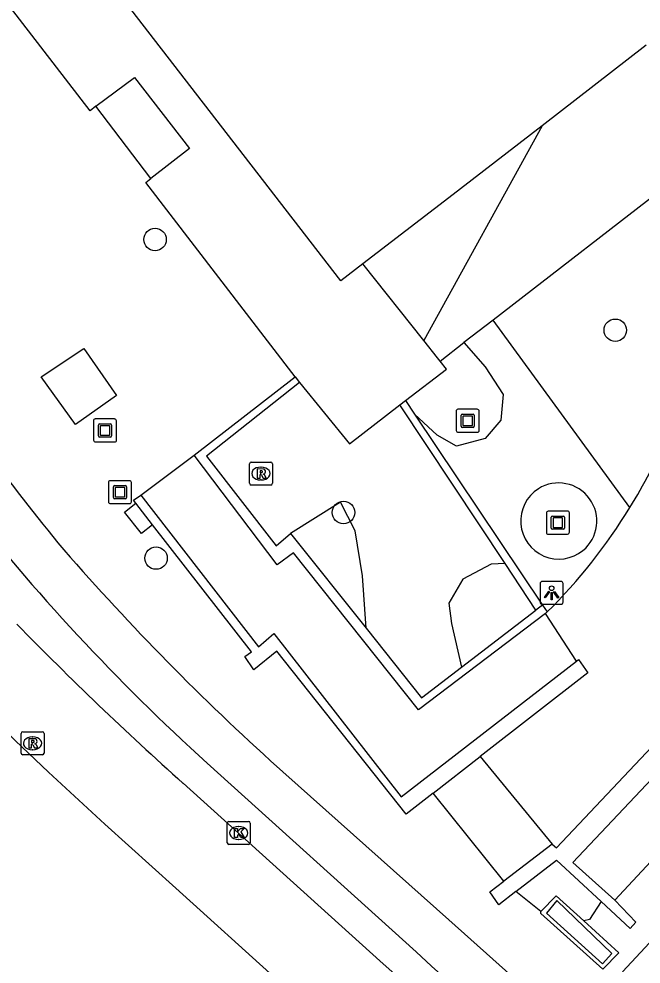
# Model space of a CAD drawing. Extents: x 161087 to 161922, y 382574 to 383873.
# Drawn here: x 161481.29 to 161508.38, y 382818.22 to 382859.41 of the extents above; entities that cross this region are included whole.
import ezdxf

# ---------------------------------------------------------------- set-up
doc = ezdxf.new("R2010")
doc.units = 0
for name, color, linetype in [('IMGEO_Boom', 7, 'Continuous'), ('IMGEO_Fietspad_gesloten', 7, 'Continuous'), ('IMGEO_Groenvoorziening', 7, 'Continuous'), ('IMGEO_Kolk', 7, 'Continuous'), ('IMGEO_Kunstobject', 7, 'Continuous'), ('IMGEO_Lichtpunt', 7, 'Continuous'), ('IMGEO_Lijnafwatering', 7, 'Continuous'), ('IMGEO_Muur', 7, 'Continuous'), ('IMGEO_OVBaan_gesloten', 7, 'Continuous'), ('IMGEO_Pand', 7, 'Continuous'), ('IMGEO_Rioolput', 7, 'Continuous'), ('IMGEO_Voetgangersgebied_open', 7, 'Continuous'), ('IMGEO_Voetpad_gesloten', 7, 'Continuous'), ('IMGEO_Voetpad_op_trap', 7, 'Continuous'), ('IMGEO_Voetpad_open', 7, 'Continuous')]:
    doc.layers.add(name, color=color, linetype=linetype)

msp = doc.modelspace()

# ---------------------------------------------------------------- linework, layer by layer
at = {"layer": 'IMGEO_Boom'}
for centre in [(161487.215, 382849.796), (161507.253, 382845.84), (161495.42, 382837.898), (161487.258, 382835.912)]:
    msp.add_circle(centre, 0.489, dxfattribs=at)
at = {"layer": 'IMGEO_Fietspad_gesloten'}
for points in [[(161492.245, 382827.082), (161500, 382820.157), (161505.076, 382815.624)], [(161489.484, 382826.978), (161498.588, 382818.752), (161499.247, 382818.126), (161503.751, 382814.108)]]:
    msp.add_lwpolyline(points, dxfattribs=at)
for centre, radius, start, end in [((161585.631, 382919.443), 131.922, 214.09026, 218.90997), ((161551.055, 382894.885), 91.665, 217.88254, 227.80147), ((161565.476, 382907.779), 108.971, 220.79438, 227.77696)]:
    msp.add_arc(centre, radius, start, end, dxfattribs=at)
at = {"layer": 'IMGEO_Groenvoorziening'}
for points in [[(161504.062, 382854.751), (161498.916, 382845.391)], [(161509.955, 382852.494), (161501.933, 382846.284)], [(161501.933, 382846.284), (161500.663, 382845.304)], [(161507.891, 382838.119), (161501.933, 382846.284)], [(161500.663, 382845.304), (161501.591, 382844.25), (161502.372, 382843.037), (161502.268, 382841.923), (161501.592, 382841.121), (161500.343, 382840.783), (161499.497, 382841.264), (161498.518, 382842.178)], [(161499.624, 382844.499), (161500.663, 382845.304)], [(161496.406, 382832.852), (161496.248, 382835.146), (161495.927, 382837.101), (161495.285, 382838.355), (161493.114, 382836.984)], [(161502.452, 382835.676), (161501.846, 382835.642), (161500.621, 382835), (161500.009, 382833.95), (161500.119, 382833.069), (161500.552, 382831.159)]]:
    msp.add_lwpolyline(points, dxfattribs=at)
for centre, radius, start, end in [((161504.785, 382837.523), 1.663, 309.5593, 121.9978), ((161504.796, 382837.531), 1.662, 122.4657, 309.0914)]:
    msp.add_arc(centre, radius, start, end, dxfattribs=at)
at = {"layer": 'IMGEO_Kolk'}
for p, q in [((161490.357, 382823.509), (161490.357, 382824.361)), ((161490.432, 382824.435), (161491.284, 382824.435)), ((161490.845, 382824.215), (161490.87, 382824.215)), ((161491.358, 382824.361), (161491.358, 382823.509)), ((161491.284, 382823.435), (161490.432, 382823.435)), ((161490.868, 382823.655), (161490.843, 382823.655))]:
    msp.add_line(p, q, dxfattribs=at)
for points in [[(161490.357, 382823.509), (161490.357, 382824.361)], [(161490.432, 382824.435), (161491.284, 382824.435)], [(161491.358, 382824.361), (161491.358, 382823.509)], [(161490.678, 382824.135), (161490.801, 382824.135), (161490.801, 382823.984), (161490.931, 382824.135), (161491.095, 382824.135), (161490.949, 382823.984), (161491.102, 382823.735), (161490.95, 382823.735), (161490.865, 382823.899), (161490.801, 382823.832), (161490.801, 382823.735), (161490.678, 382823.735), (161490.678, 382824.135)], [(161491.284, 382823.435), (161490.432, 382823.435)]]:
    msp.add_lwpolyline(points, dxfattribs=at)
for centre, start, end in [((161490.434, 382824.359), 91.552, 178.448), ((161490.434, 382824.359), 91.552, 178.448), ((161491.282, 382824.359), 1.552, 88.448), ((161491.282, 382824.359), 1.552, 88.448), ((161490.434, 382823.511), 181.552, 268.448), ((161490.434, 382823.511), 181.552, 268.448), ((161491.282, 382823.511), 271.552, 358.448), ((161491.282, 382823.511), 271.552, 358.448)]:
    msp.add_arc(centre, 0.0765, start, end, dxfattribs=at)
for centre, major_axis, ratio, start_param, end_param in [((161490.844, 382823.935), (-0.387, 0.002), 0.722429, 4.712389, 7.853982), ((161490.869, 382823.935), (-0.39, 0.002), 0.717154, 1.570796, 4.712389)]:
    msp.add_ellipse(centre, major_axis=major_axis, ratio=ratio, start_param=start_param, end_param=end_param, dxfattribs=at)
at = {"layer": 'IMGEO_Kunstobject'}
for p, q in [((161500.328, 382842.311), (161500.328, 382841.47)), ((161500.328, 382842.311), (161500.328, 382841.47)), ((161501.244, 382842.395), (161500.403, 382842.395)), ((161501.244, 382842.395), (161500.403, 382842.395)), ((161501.328, 382841.479), (161501.328, 382842.32)), ((161501.328, 382841.479), (161501.328, 382842.32)), ((161484.536, 382841.889), (161484.536, 382841.048)), ((161484.536, 382841.889), (161484.536, 382841.048)), ((161485.452, 382841.973), (161484.611, 382841.973)), ((161485.452, 382841.973), (161484.611, 382841.973)), ((161485.536, 382841.057), (161485.536, 382841.898)), ((161485.536, 382841.057), (161485.536, 382841.898)), ((161500.542, 382841.659), (161500.542, 382842.133)), ((161500.592, 382842.183), (161501.066, 382842.183)), ((161500.622, 382842.083), (161500.622, 382841.709)), ((161501.016, 382842.103), (161500.642, 382842.103)), ((161501.036, 382841.709), (161501.036, 382842.083)), ((161501.116, 382842.133), (161501.116, 382841.659)), ((161484.75, 382841.237), (161484.75, 382841.711)), ((161484.8, 382841.761), (161485.274, 382841.761)), ((161484.83, 382841.661), (161484.83, 382841.287)), ((161485.224, 382841.681), (161484.85, 382841.681)), ((161485.244, 382841.287), (161485.244, 382841.661)), ((161485.324, 382841.711), (161485.324, 382841.237)), ((161501.066, 382841.609), (161500.592, 382841.609)), ((161500.642, 382841.689), (161501.016, 382841.689)), ((161485.274, 382841.187), (161484.8, 382841.187)), ((161484.85, 382841.267), (161485.224, 382841.267)), ((161500.412, 382841.395), (161501.253, 382841.395)), ((161500.412, 382841.395), (161501.253, 382841.395)), ((161484.62, 382840.973), (161485.461, 382840.973)), ((161484.62, 382840.973), (161485.461, 382840.973)), ((161485.187, 382839.2), (161485.187, 382838.359)), ((161485.187, 382839.2), (161485.187, 382838.359)), ((161486.103, 382839.284), (161485.262, 382839.284)), ((161486.103, 382839.284), (161485.262, 382839.284)), ((161485.401, 382838.548), (161485.401, 382839.022)), ((161485.451, 382839.072), (161485.925, 382839.072)), ((161485.975, 382839.022), (161485.975, 382838.548)), ((161486.187, 382838.368), (161486.187, 382839.209)), ((161486.187, 382838.368), (161486.187, 382839.209)), ((161485.481, 382838.972), (161485.481, 382838.598)), ((161485.875, 382838.992), (161485.501, 382838.992)), ((161485.895, 382838.598), (161485.895, 382838.972)), ((161485.271, 382838.284), (161486.112, 382838.284)), ((161485.271, 382838.284), (161486.112, 382838.284)), ((161485.925, 382838.498), (161485.451, 382838.498)), ((161485.501, 382838.578), (161485.875, 382838.578)), ((161504.253, 382837.871), (161504.253, 382837.03)), ((161504.253, 382837.871), (161504.253, 382837.03)), ((161505.169, 382837.955), (161504.328, 382837.955)), ((161505.169, 382837.955), (161504.328, 382837.955)), ((161505.253, 382837.039), (161505.253, 382837.88)), ((161505.253, 382837.039), (161505.253, 382837.88)), ((161504.467, 382837.219), (161504.467, 382837.693)), ((161504.517, 382837.743), (161504.991, 382837.743)), ((161504.547, 382837.643), (161504.547, 382837.269)), ((161504.941, 382837.663), (161504.567, 382837.663)), ((161504.961, 382837.269), (161504.961, 382837.643)), ((161505.041, 382837.693), (161505.041, 382837.219)), ((161504.337, 382836.955), (161505.178, 382836.955)), ((161504.337, 382836.955), (161505.178, 382836.955)), ((161504.991, 382837.169), (161504.517, 382837.169)), ((161504.567, 382837.249), (161504.941, 382837.249))]:
    msp.add_line(p, q, dxfattribs=at)
for centre, radius, start, end in [((161500.406, 382842.317), 0.0779, 92.4484, 184.2845), ((161500.406, 382842.317), 0.0779, 92.4484, 184.2845), ((161501.25, 382842.317), 0.0779, 2.4484, 94.2845), ((161501.25, 382842.317), 0.0779, 2.4484, 94.2845), ((161484.614, 382841.895), 0.0779, 92.4484, 184.2845), ((161484.614, 382841.895), 0.0779, 92.4484, 184.2845), ((161485.458, 382841.895), 0.0779, 2.4484, 94.2845), ((161485.458, 382841.895), 0.0779, 2.4484, 94.2845), ((161500.592, 382842.133), 0.05, 90, 180), ((161500.642, 382842.083), 0.02, 90, 180), ((161501.016, 382842.083), 0.02, 360, 90), ((161501.066, 382842.133), 0.05, 360, 90), ((161484.8, 382841.711), 0.05, 90, 180), ((161484.85, 382841.661), 0.02, 90, 180), ((161485.224, 382841.661), 0.02, 360, 90), ((161485.274, 382841.711), 0.05, 360, 90), ((161500.592, 382841.659), 0.05, 180, 270), ((161500.642, 382841.709), 0.02, 180, 270), ((161501.016, 382841.709), 0.02, 270, 0), ((161501.066, 382841.659), 0.05, 270, 0), ((161501.25, 382841.473), 0.0779, 272.4484, 4.2845), ((161501.25, 382841.473), 0.0779, 272.4484, 4.2845), ((161484.8, 382841.237), 0.05, 180, 270), ((161484.85, 382841.287), 0.02, 180, 270), ((161485.224, 382841.287), 0.02, 270, 0), ((161485.274, 382841.237), 0.05, 270, 0), ((161500.406, 382841.473), 0.0779, 182.4484, 274.2845), ((161500.406, 382841.473), 0.0779, 182.4484, 274.2845), ((161484.614, 382841.051), 0.0779, 182.4484, 274.2845), ((161484.614, 382841.051), 0.0779, 182.4484, 274.2845), ((161485.458, 382841.051), 0.0779, 272.4484, 4.2845), ((161485.458, 382841.051), 0.0779, 272.4484, 4.2845), ((161485.265, 382839.206), 0.0779, 92.4484, 184.2845), ((161485.265, 382839.206), 0.0779, 92.4484, 184.2845), ((161485.451, 382839.022), 0.05, 90, 180), ((161485.925, 382839.022), 0.05, 360, 90), ((161486.109, 382839.206), 0.0779, 2.4484, 94.2845), ((161486.109, 382839.206), 0.0779, 2.4484, 94.2845), ((161485.501, 382838.972), 0.02, 90, 180), ((161485.501, 382838.598), 0.02, 180, 270), ((161485.875, 382838.972), 0.02, 360, 90), ((161485.875, 382838.598), 0.02, 270, 0), ((161485.265, 382838.362), 0.0779, 182.4484, 274.2845), ((161485.265, 382838.362), 0.0779, 182.4484, 274.2845), ((161485.451, 382838.548), 0.05, 180, 270), ((161485.925, 382838.548), 0.05, 270, 0), ((161486.109, 382838.362), 0.0779, 272.4484, 4.2845), ((161486.109, 382838.362), 0.0779, 272.4484, 4.2845), ((161504.331, 382837.877), 0.0779, 92.4484, 184.2845), ((161504.331, 382837.877), 0.0779, 92.4484, 184.2845), ((161505.175, 382837.877), 0.0779, 2.4484, 94.2845), ((161505.175, 382837.877), 0.0779, 2.4484, 94.2845), ((161504.517, 382837.693), 0.05, 90, 180), ((161504.567, 382837.643), 0.02, 90, 180), ((161504.941, 382837.643), 0.02, 360, 90), ((161504.991, 382837.693), 0.05, 360, 90), ((161504.331, 382837.033), 0.0779, 182.4484, 274.2845), ((161504.331, 382837.033), 0.0779, 182.4484, 274.2845), ((161504.517, 382837.219), 0.05, 180, 270), ((161504.567, 382837.269), 0.02, 180, 270), ((161504.941, 382837.269), 0.02, 270, 0), ((161504.991, 382837.219), 0.05, 270, 0), ((161505.175, 382837.033), 0.0779, 272.4484, 4.2845), ((161505.175, 382837.033), 0.0779, 272.4484, 4.2845)]:
    msp.add_arc(centre, radius, start, end, dxfattribs=at)
at = {"layer": 'IMGEO_Lichtpunt'}
for p, q in [((161504.884, 382834.895), (161504.076, 382834.895)), ((161504.884, 382834.895), (161504.076, 382834.895)), ((161503.982, 382834.8), (161503.982, 382833.993)), ((161503.982, 382834.8), (161503.982, 382833.993)), ((161504.978, 382833.993), (161504.978, 382834.8)), ((161504.978, 382833.993), (161504.978, 382834.8)), ((161504.076, 382833.899), (161504.884, 382833.899)), ((161504.076, 382833.899), (161504.884, 382833.899))]:
    msp.add_line(p, q, dxfattribs=at)
for points in [[(161504.356, 382834.464), (161504.395, 382834.436), (161504.207, 382834.174), (161504.169, 382834.201), (161504.356, 382834.464)], [(161504.458, 382834.416), (161504.505, 382834.416), (161504.505, 382834.094), (161504.458, 382834.094), (161504.458, 382834.416)], [(161504.568, 382834.436), (161504.606, 382834.463), (161504.793, 382834.201), (161504.754, 382834.173), (161504.568, 382834.436)]]:
    msp.add_lwpolyline(points, dxfattribs=at)
msp.add_circle((161504.481, 382834.598), 0.0994, dxfattribs=at)
for centre, start, end in [((161504.076, 382834.8), 90, 180), ((161504.076, 382834.8), 90, 180), ((161504.884, 382834.8), 0, 90), ((161504.884, 382834.8), 0, 90), ((161504.076, 382833.993), 180, 270), ((161504.076, 382833.993), 180, 270), ((161504.884, 382833.993), 270, 0), ((161504.884, 382833.993), 270, 360)]:
    msp.add_arc(centre, 0.0946, start, end, dxfattribs=at)
at = {"layer": 'IMGEO_Lijnafwatering'}
msp.add_lwpolyline([(161505.563, 382831.416), (161504.209, 382833.505)], dxfattribs=at)
at = {"layer": 'IMGEO_Muur'}
for points in [[(161568.227, 382880.509), (161559.248, 382873.449), (161543.617, 382860.035), (161541.947, 382858.526), (161538.818, 382855.702), (161536.164, 382853.306), (161527.937, 382845.575), (161518.926, 382836.727), (161512.039, 382829.68), (161505.408, 382822.646), (161507.239, 382821.005)], [(161488.926, 382840.391), (161493.314, 382843.811)], [(161493.502, 382843.566), (161489.45, 382840.349), (161492.488, 382836.451), (161493.114, 382836.984)], [(161493.314, 382843.811), (161493.502, 382843.566)], [(161497.872, 382842.586), (161498.119, 382842.775)], [(161498.119, 382842.775), (161498.518, 382842.178)], [(161502.452, 382835.676), (161497.872, 382842.586)], [(161498.518, 382842.178), (161504.078, 382833.857)], [(161504.288, 382833.565), (161504.209, 382833.505), (161498.689, 382829.297), (161493.247, 382836.137), (161492.539, 382835.625), (161488.926, 382840.391)], [(161486.375, 382838.299), (161486.273, 382838.429), (161486.593, 382838.651)], [(161486.593, 382838.651), (161491.726, 382832.044), (161492.394, 382832.629), (161497.926, 382825.513), (161505.563, 382831.416), (161505.658, 382831.489), (161506.055, 382830.912), (161501.373, 382827.264)], [(161487.108, 382837.36), (161486.375, 382838.299)], [(161499.33, 382825.672), (161498.145, 382824.749), (161492.513, 382831.862), (161491.521, 382831.05), (161491.13, 382831.626), (161491.422, 382831.833), (161487.108, 382837.36)], [(161493.114, 382836.984), (161496.406, 382832.852)], [(161503.799, 382833.644), (161502.452, 382835.676)], [(161504.078, 382833.857), (161503.799, 382833.644)], [(161504.078, 382833.857), (161504.288, 382833.565)], [(161500.552, 382831.159), (161503.799, 382833.644)], [(161496.406, 382832.852), (161498.814, 382829.829), (161500.552, 382831.159)], [(161504.498, 382823.45), (161504.691, 382823.29), (161512.995, 382832.094)], [(161499.33, 382825.672), (161501.373, 382827.264)], [(161504.498, 382823.45), (161502.404, 382821.842)], [(161502.922, 382821.379), (161504.69, 382822.752), (161506.639, 382820.942)], [(161502.922, 382821.379), (161502.189, 382820.81), (161501.786, 382821.367), (161502.404, 382821.842)], [(161505.886, 382820.1), (161504.673, 382821.199), (161504.004, 382820.514)], [(161504.701, 382820.995), (161504.252, 382820.441), (161506.692, 382818.238), (161507.107, 382818.687), (161504.701, 382820.995)], [(161507.239, 382821.005), (161508.15, 382820.047), (161507.896, 382819.775), (161506.639, 382820.942)], [(161505.886, 382820.1), (161507.413, 382818.717), (161506.714, 382817.998), (161504.015, 382820.425), (161504.004, 382820.514)]]:
    msp.add_lwpolyline(points, dxfattribs=at)
at = {"layer": 'IMGEO_OVBaan_gesloten'}
for points in [[(161499.055, 382811.76), (161492.516, 382817.552), (161488.117, 382821.524), (161485.023, 382824.322), (161482.583, 382826.587), (161481.129, 382827.96), (161480.402, 382828.692)], [(161488.438, 382826.098), (161497.004, 382818.362), (161502.896, 382813.112)]]:
    msp.add_lwpolyline(points, dxfattribs=at)
msp.add_arc((161590.822, 382940.217), 153.316, 224.3534, 228.10257, dxfattribs=at)
at = {"layer": 'IMGEO_Pand'}
for points in [[(161496.266, 382848.732), (161495.302, 382847.988), (161473.698, 382875.969), (161465.241, 382886.911), (161469.189, 382889.988), (161468.666, 382890.646), (161480.418, 382899.706), (161480.962, 382899.05), (161500, 382913.739), (161504.189, 382916.971), (161504.422, 382917.152)], [(161508.601, 382858.256), (161504.062, 382854.751)], [(161504.062, 382854.751), (161500, 382851.615), (161496.266, 382848.732)]]:
    msp.add_lwpolyline(points, dxfattribs=at)
at = {"layer": 'IMGEO_Rioolput'}
for p, q in [((161491.327, 382839.17), (161491.327, 382840.022)), ((161491.402, 382840.096), (161492.254, 382840.096)), ((161491.815, 382839.876), (161491.84, 382839.876)), ((161492.328, 382840.022), (161492.328, 382839.17)), ((161492.254, 382839.096), (161491.402, 382839.096)), ((161491.838, 382839.316), (161491.813, 382839.316)), ((161481.458, 382828.344), (161482.31, 382828.344)), ((161481.383, 382827.418), (161481.383, 382828.27)), ((161481.871, 382828.124), (161481.896, 382828.124)), ((161482.384, 382828.27), (161482.384, 382827.418)), ((161481.894, 382827.564), (161481.869, 382827.564)), ((161482.31, 382827.344), (161481.458, 382827.344))]:
    msp.add_line(p, q, dxfattribs=at)
for points in [[(161491.327, 382839.17), (161491.327, 382840.022)], [(161491.402, 382840.096), (161492.254, 382840.096)], [(161492.328, 382840.022), (161492.328, 382839.17)], [(161491.916, 382839.794), (161491.664, 382839.796), (161491.664, 382839.396)], [(161491.664, 382839.396), (161491.788, 382839.396), (161491.788, 382839.558), (161491.799, 382839.558)], [(161491.842, 382839.715), (161491.788, 382839.715), (161491.788, 382839.634)], [(161491.788, 382839.634), (161491.84, 382839.634)], [(161491.846, 382839.529), (161491.917, 382839.396), (161492.057, 382839.396), (161491.992, 382839.522)], [(161492.254, 382839.096), (161491.402, 382839.096)], [(161481.458, 382828.344), (161482.31, 382828.344)], [(161481.383, 382827.418), (161481.383, 382828.27)], [(161481.972, 382828.042), (161481.72, 382828.044), (161481.72, 382827.644)], [(161481.898, 382827.963), (161481.844, 382827.963), (161481.844, 382827.882)], [(161482.384, 382828.27), (161482.384, 382827.418)], [(161481.72, 382827.644), (161481.844, 382827.644), (161481.844, 382827.806), (161481.855, 382827.806)], [(161481.844, 382827.882), (161481.896, 382827.882)], [(161481.902, 382827.777), (161481.973, 382827.644), (161482.113, 382827.644), (161482.048, 382827.77)], [(161482.31, 382827.344), (161481.458, 382827.344)]]:
    msp.add_lwpolyline(points, dxfattribs=at)
for centre, radius, start, end in [((161491.404, 382840.02), 0.0765, 91.552, 178.448), ((161491.404, 382840.02), 0.0765, 91.552, 178.448), ((161492.252, 382840.02), 0.0765, 1.552, 88.448), ((161492.252, 382840.02), 0.0765, 1.552, 88.448), ((161491.798, 382839.505), 0.0533, 26.0293, 88.6989), ((161491.824, 382839.823), 0.19, 274.7715, 282.9687), ((161491.848, 382839.619), 0.0964, 77.0061, 93.1865), ((161491.862, 382839.676), 0.0378, 276.6634, 79.6772), ((161491.915, 382839.684), 0.109, 350.3612, 89.416), ((161491.913, 382839.684), 0.112, 277.5842, 350.9817), ((161491.897, 382839.469), 0.108, 29.5134, 73.7905), ((161491.404, 382839.172), 0.0765, 181.552, 268.448), ((161491.404, 382839.172), 0.0765, 181.552, 268.448), ((161492.252, 382839.172), 0.0765, 271.552, 358.448), ((161492.252, 382839.172), 0.0765, 271.552, 358.448), ((161481.46, 382828.268), 0.0765, 91.552, 178.448), ((161481.46, 382828.268), 0.0765, 91.552, 178.448), ((161482.308, 382828.268), 0.0765, 1.552, 88.448), ((161482.308, 382828.268), 0.0765, 1.552, 88.448), ((161481.88, 382828.071), 0.19, 274.7715, 282.9687), ((161481.904, 382827.867), 0.0964, 77.0061, 93.1865), ((161481.918, 382827.924), 0.0378, 276.6634, 79.6772), ((161481.971, 382827.932), 0.109, 350.3612, 89.416), ((161481.969, 382827.932), 0.112, 277.5842, 350.9817), ((161481.854, 382827.753), 0.0533, 26.0293, 88.6989), ((161481.953, 382827.717), 0.108, 29.5134, 73.7905), ((161481.46, 382827.42), 0.0765, 181.552, 268.448), ((161481.46, 382827.42), 0.0765, 181.552, 268.448), ((161482.308, 382827.42), 0.0765, 271.552, 358.448), ((161482.308, 382827.42), 0.0765, 271.552, 358.448)]:
    msp.add_arc(centre, radius, start, end, dxfattribs=at)
for centre, major_axis, ratio, start_param, end_param in [((161491.814, 382839.596), (-0.387, 0.002), 0.722429, 4.712389, 7.853982), ((161491.839, 382839.596), (-0.39, 0.002), 0.717154, 1.570796, 4.712389), ((161481.87, 382827.844), (-0.387, 0.002), 0.722429, 4.712389, 7.853982), ((161481.895, 382827.844), (-0.39, 0.002), 0.717154, 1.570796, 4.712389)]:
    msp.add_ellipse(centre, major_axis=major_axis, ratio=ratio, start_param=start_param, end_param=end_param, dxfattribs=at)
at = {"layer": 'IMGEO_Voetgangersgebied_open'}
for points in [[(161484.636, 382855.608), (161484.393, 382855.405), (161466.603, 382878.487)], [(161493.314, 382843.811), (161486.818, 382852.283), (161487.027, 382852.446)], [(161498.916, 382845.391), (161496.266, 382848.732)], [(161499.624, 382844.499), (161499.511, 382844.641), (161498.916, 382845.391)], [(161498.119, 382842.775), (161499.901, 382844.149), (161499.624, 382844.499)], [(161493.502, 382843.566), (161495.682, 382840.897), (161497.872, 382842.586)], [(161487.108, 382837.36), (161486.62, 382836.979), (161485.892, 382837.913), (161486.375, 382838.299)], [(161512.277, 382822.95), (161510.569, 382824.601), (161507.239, 382821.005)], [(161512.277, 382822.95), (161507.564, 382817.89)]]:
    msp.add_lwpolyline(points, dxfattribs=at)
at = {"layer": 'IMGEO_Voetpad_gesloten'}
for points in [[(161486.593, 382838.651), (161488.926, 382840.391)], [(161501.373, 382827.264), (161504.498, 382823.45)]]:
    msp.add_lwpolyline(points, dxfattribs=at)
for centre, radius, start, end in [((161486.6, 382851.144), 24.959, 328.5431, 332.5743), ((161487.166, 382850.813), 24.303, 314.7886, 328.5113)]:
    msp.add_arc(centre, radius, start, end, dxfattribs=at)
at = {"layer": 'IMGEO_Voetpad_op_trap'}
for points in [[(161484.636, 382855.608), (161486.327, 382856.855), (161488.719, 382853.755), (161487.027, 382852.446)], [(161487.027, 382852.446), (161484.636, 382855.608)], [(161502.404, 382821.842), (161499.33, 382825.672)], [(161504.004, 382820.514), (161502.922, 382821.379)], [(161506.639, 382820.942), (161506.126, 382820.168), (161505.886, 382820.1)]]:
    msp.add_lwpolyline(points, dxfattribs=at)
at = {"layer": 'IMGEO_Voetpad_open'}
msp.add_lwpolyline([(161484.115, 382845.044), (161485.539, 382843.002), (161483.748, 382841.729), (161482.256, 382843.805), (161484.115, 382845.044)], dxfattribs=at)

doc.saveas('drawing.dxf')
